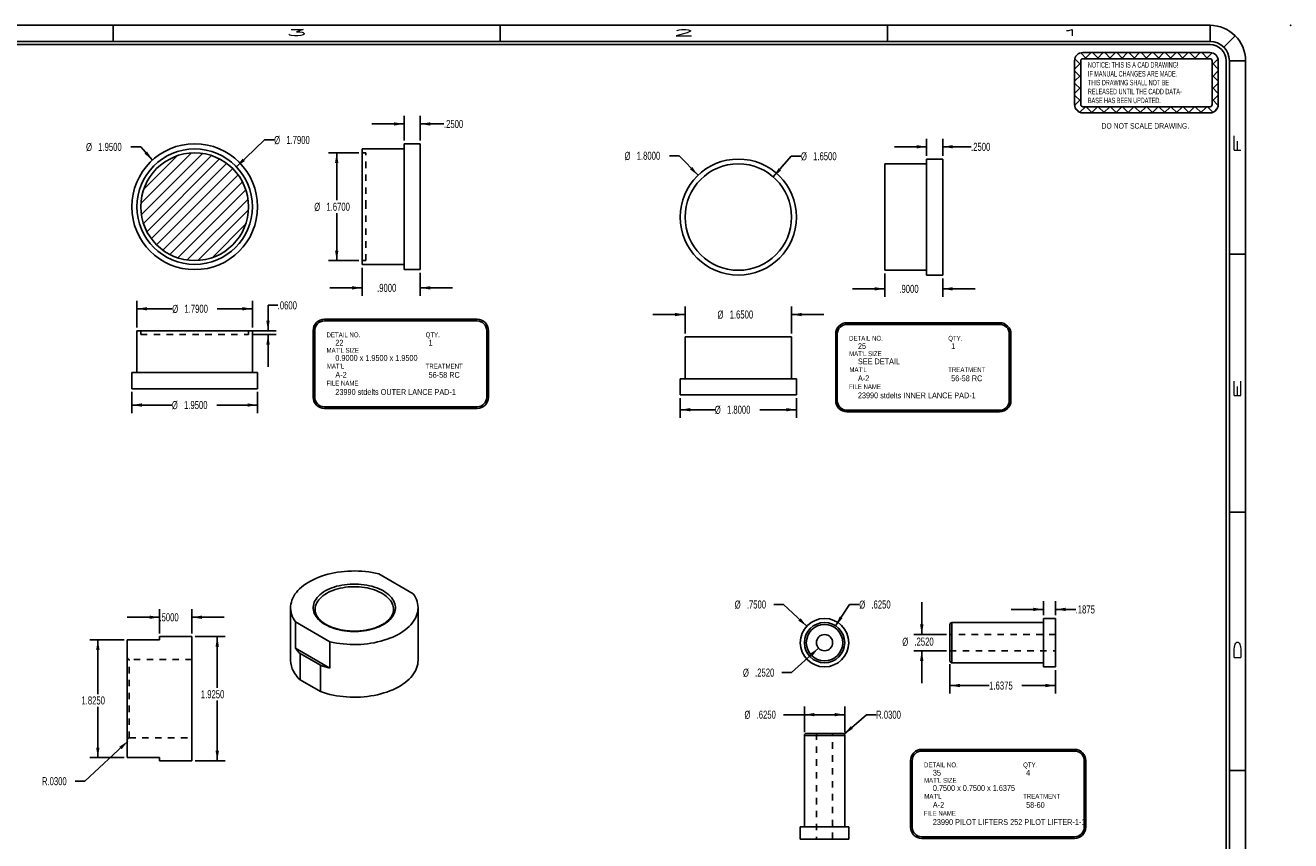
# Model space of a CAD drawing. Header units: inches. Extents: x 220 to 877, y 4 to 174.
# Tile 391 of 656: x 465 to 485, y 73 to 86. Entities that reach past the tile are written whole.
import ezdxf

# ---------------------------------------------------------------- set-up
doc = ezdxf.new("R2010")
doc.units = ezdxf.units.IN
doc.header["$LTSCALE"] = 0.5
doc.header["$MEASUREMENT"] = 0
doc.linetypes.add('HIDDEN', pattern=[0.225, 0.15, -0.075])
for name, color, linetype in [('DSS-M-S', 53, 'Continuous'), ('SID-M-D', 42, 'Continuous'), ('SID-M-F', 202, 'Continuous'), ('SID-M-H', 4, 'HIDDEN'), ('SID-M-S', 105, 'Continuous')]:
    doc.layers.add(name, color=color, linetype=linetype)
doc.styles.add('R', font='ROMAND.SHX')
doc.styles.add('SLDTEXTSTYLE0', font='TXT', dxfattribs={"width": 0.595745})
doc.styles.add('SLDTEXTSTYLE1', font='TXT', dxfattribs={"width": 0.744681})

# ---------------------------------------------------------------- blocks, each defined once
blk = doc.blocks.new('SW_NOTE_0')
at = {"layer": 'DSS-M-S', "color": 0, "insert": (0, 0.11), "char_height": 0.08504, "attachment_point": 1, "style": 'SLDTEXTSTYLE0'}
blk.add_mtext('RELEASED UNTIL THE CADD DATA-', dxfattribs=at)
blk = doc.blocks.new('SW_NOTE_0_1')
at = {"layer": 'DSS-M-S', "color": 0, "insert": (0, 0.11), "char_height": 0.08504, "attachment_point": 1, "style": 'SLDTEXTSTYLE0'}
blk.add_mtext('BASE HAS BEEN UPDATED.', dxfattribs=at)
blk = doc.blocks.new('SW_NOTE_0_2')
at = {"layer": 'DSS-M-S', "color": 0, "insert": (0.872, 0.11), "char_height": 0.08504, "attachment_point": 2, "style": 'SLDTEXTSTYLE1'}
blk.add_mtext('DO NOT SCALE DRAWING.', dxfattribs=at)
blk = doc.blocks.new('SW_NOTE_0_3')
at = {"layer": 'DSS-M-S', "color": 0, "insert": (0, 0.11), "char_height": 0.08504, "attachment_point": 1, "style": 'SLDTEXTSTYLE0'}
blk.add_mtext('THIS DRAWING SHALL NOT BE', dxfattribs=at)
blk = doc.blocks.new('SW_NOTE_0_4')
at = {"layer": 'DSS-M-S', "color": 0, "insert": (0, 0.11), "char_height": 0.08504, "attachment_point": 1, "style": 'SLDTEXTSTYLE0'}
blk.add_mtext('IF MANUAL CHANGES ARE MADE.', dxfattribs=at)
blk = doc.blocks.new('SW_NOTE_0_5')
at = {"layer": 'DSS-M-S', "color": 0, "insert": (0, 0.11), "char_height": 0.08504, "attachment_point": 1, "style": 'SLDTEXTSTYLE0'}
blk.add_mtext('NOTICE: THIS IS A CAD DRAWING!', dxfattribs=at)
blk = doc.blocks.new('DMBLK256')
at = {"layer": 'DSS-M-S', "color": 8}
for p, q in [((-0.981, 0.312), (-1.074, 0.405)), ((-0.89, 0.409), (-0.982, 0.501)), ((-0.949, 0.505), (1.022, 0.505)), ((-0.949, 0.409), (1.022, 0.409)), ((-0.916, 0.409), (-0.82, 0.505)), ((-0.702, 0.409), (-0.798, 0.505)), ((-0.728, 0.409), (-0.633, 0.505)), ((-0.514, 0.409), (-0.61, 0.505)), ((-0.54, 0.409), (-0.445, 0.505)), ((-0.327, 0.409), (-0.422, 0.505)), ((-0.352, 0.409), (-0.257, 0.505)), ((-0.139, 0.409), (-0.234, 0.505)), ((-0.165, 0.409), (-0.069, 0.505)), ((0.049, 0.409), (-0.046, 0.505)), ((0.023, 0.409), (0.119, 0.505)), ((0.237, 0.409), (0.142, 0.505)), ((0.211, 0.409), (0.307, 0.505)), ((0.425, 0.409), (0.329, 0.505)), ((0.399, 0.409), (0.495, 0.505)), ((0.613, 0.409), (0.517, 0.505)), ((0.587, 0.409), (0.683, 0.505)), ((0.801, 0.409), (0.705, 0.505)), ((0.775, 0.409), (0.871, 0.505)), ((0.989, 0.409), (0.893, 0.505)), ((0.963, 0.409), (1.054, 0.501)), ((1.054, 0.312), (1.147, 0.405)), ((-1.077, -0.303), (-1.077, 0.377)), ((-1.077, 0.248), (-0.981, 0.344)), ((-0.981, 0.124), (-1.077, 0.22)), ((-0.981, -0.303), (-0.981, 0.377)), ((1.054, 0.377), (1.054, -0.303)), ((1.15, 0.248), (1.054, 0.344)), ((1.054, 0.124), (1.15, 0.22)), ((1.15, 0.377), (1.15, -0.303)), ((-1.077, 0.06), (-0.981, 0.156)), ((-0.981, -0.064), (-1.077, 0.032)), ((1.15, 0.06), (1.054, 0.156)), ((1.054, -0.064), (1.15, 0.032)), ((-1.077, -0.128), (-0.981, -0.032)), ((-0.981, -0.251), (-1.077, -0.156)), ((1.15, -0.128), (1.054, -0.032)), ((1.054, -0.251), (1.15, -0.156)), ((-1.076, -0.315), (-0.981, -0.22)), ((-1.001, -0.42), (-1.066, -0.355)), ((-0.995, -0.422), (-0.908, -0.335)), ((1.022, -0.335), (-0.949, -0.335)), ((-0.802, -0.431), (-0.898, -0.335)), ((-0.816, -0.431), (-0.721, -0.335)), ((-0.614, -0.431), (-0.71, -0.335)), ((-0.628, -0.431), (-0.533, -0.335)), ((-0.426, -0.431), (-0.522, -0.335)), ((-0.44, -0.431), (-0.345, -0.335)), ((-0.239, -0.431), (-0.334, -0.335)), ((-0.252, -0.431), (-0.157, -0.335)), ((-0.051, -0.431), (-0.146, -0.335)), ((-0.065, -0.431), (0.031, -0.335)), ((0.137, -0.431), (0.042, -0.335)), ((0.123, -0.431), (0.219, -0.335)), ((0.325, -0.431), (0.23, -0.335)), ((0.311, -0.431), (0.407, -0.335)), ((0.513, -0.431), (0.417, -0.335)), ((0.499, -0.431), (0.595, -0.335)), ((0.701, -0.431), (0.605, -0.335)), ((0.687, -0.431), (0.783, -0.335)), ((0.889, -0.431), (0.793, -0.335)), ((0.875, -0.431), (0.971, -0.335)), ((1.068, -0.422), (0.981, -0.335)), ((1.149, -0.315), (1.054, -0.22)), ((1.074, -0.42), (1.139, -0.355)), ((1.022, -0.431), (-0.949, -0.431))]:
    blk.add_line(p, q, dxfattribs=at)
for centre, radius, start, end in [((-0.949, 0.377), 0.128, 90, 180), ((-0.949, 0.377), 0.0319, 90, 180), ((1.022, 0.377), 0.128, 0, 90), ((1.022, 0.377), 0.0319, 0, 90), ((-0.949, -0.303), 0.128, 180, 270), ((-0.949, -0.303), 0.0319, 180, 270), ((1.022, -0.303), 0.0319, 270, 0), ((1.022, -0.303), 0.128, 270, 0)]:
    blk.add_arc(centre, radius, start, end, dxfattribs=at)
at = {"layer": 'DSS-M-S', "color": 154}
for name, p in [('SW_NOTE_0_5', (-0.87, 0.246)), ('SW_NOTE_0_4', (-0.87, 0.108)), ('SW_NOTE_0_3', (-0.87, -0.029)), ('SW_NOTE_0', (-0.87, -0.167)), ('SW_NOTE_0_1', (-0.87, -0.305)), ('SW_NOTE_0_2', (-0.852, -0.7))]:
    blk.add_blockref(name, p, dxfattribs=at)
blk = doc.blocks.new('*U9')
at = {"layer": 'SID-M-D'}
blk.add_point((1.25, 22.55), dxfattribs=at)
at = {"layer": 'SID-M-S'}
for p, q in [((0, 22.55), (-34, 22.55)), ((-17, 22.55), (-17, 22.3)), ((-11, 22.55), (-11, 22.3)), ((-5, 22.55), (-5, 22.3)), ((0, 22.3), (0, 22.55)), ((0.212, 22.212), (0.389, 22.389)), ((0, 22.3), (-34, 22.3)), ((0, 22.25), (-34, 22.25)), ((0.25, 0), (0.25, 22)), ((0.3, 0), (0.3, 22)), ((0.3, 22), (0.55, 22)), ((0.55, 0), (0.55, 22)), ((0.3, 19), (0.55, 19)), ((0.3, 15), (0.55, 15)), ((0.3, 11), (0.55, 11))]:
    blk.add_line(p, q, dxfattribs=at)
for radius, start in [(0.55, 360), (0.3, 360), (0.25, 0)]:
    blk.add_arc((0, 22), radius, start, 90, dxfattribs=at)
blk.add_blockref('DMBLK256', (-1.022, 21.623), dxfattribs=at)
at = {"layer": 'SID-M-D', "style": 'R', "width": 4}
for s, p in [('3', (-14.327, 22.386)), ('2', (-8.327, 22.386)), ('1', (-2.327, 22.386))]:
    blk.add_text(s, height=0.1, dxfattribs=at).set_placement(p)
for s, p in [('F', (0.476, 20.547)), ('E', (0.476, 16.743)), ('D', (0.476, 12.681))]:
    blk.add_text(s, height=0.1, rotation=90, dxfattribs=at).set_placement(p)

msp = doc.modelspace()

# ---------------------------------------------------------------- linework, layer by layer
at = {"layer": 'SID-M-D'}
for p, q in [((471.3618, 84.32241), (470.8618, 84.32241)), ((471.3618, 84.06409), (471.3618, 84.44741)), ((471.6118, 84.06409), (471.6118, 84.44741)), ((471.6118, 84.32241), (471.98019, 84.32241)), ((467.2801, 83.96658), (467.1301, 83.96658)), ((467.46392, 83.7629), (467.2801, 83.96658)), ((468.76369, 83.65798), (469.19794, 84.07369)), ((469.19794, 84.07369), (469.34794, 84.07369)), ((479.46, 83.96868), (478.96, 83.96868)), ((479.46, 83.82833), (479.46, 84.09368)), ((479.71, 83.82833), (479.71, 84.09368)), ((479.71, 83.96868), (480.14901, 83.96868)), ((470.6618, 83.87409), (470.1931, 83.87409)), ((470.3181, 83.87409), (470.3181, 83.13959)), ((475.62521, 83.82884), (475.47521, 83.82884)), ((475.91709, 83.52617), (475.62521, 83.82884)), ((477.08326, 83.50081), (477.3625, 83.82185)), ((477.3625, 83.82185), (477.5125, 83.82185)), ((470.3181, 82.20409), (470.3181, 82.93859)), ((470.6618, 82.20409), (470.1931, 82.20409)), ((470.7118, 82.09409), (470.7118, 81.65664)), ((471.6118, 82.01409), (471.6118, 81.65664)), ((478.81, 82.00333), (478.81, 81.64126)), ((470.7118, 81.78164), (470.2118, 81.78164)), ((471.6118, 81.78164), (472.1118, 81.78164)), ((479.71, 81.92833), (479.71, 81.64126)), ((467.22217, 81.1674), (467.22217, 81.58202)), ((469.01217, 81.1674), (469.01217, 81.58202)), ((478.81, 81.76626), (478.31, 81.76626)), ((479.71, 81.76626), (480.21, 81.76626)), ((467.22217, 81.45702), (467.76953, 81.45702)), ((469.01217, 81.45702), (468.46603, 81.45702)), ((469.40358, 81.5111), (469.25358, 81.5111)), ((469.25358, 81.5111), (469.25358, 81.1174)), ((475.71683, 81.07157), (475.71683, 81.49273)), ((477.36683, 81.07157), (477.36683, 81.49273)), ((470.12734, 81.29357), (472.49333, 81.29357)), ((470.12734, 81.26857), (472.49333, 81.26857)), ((475.71683, 81.36773), (475.21683, 81.36773)), ((477.36683, 81.36773), (477.86683, 81.36773)), ((478.22554, 81.24048), (480.59152, 81.24048)), ((478.22554, 81.21548), (480.59152, 81.21548)), ((469.00217, 81.1174), (469.37858, 81.1174)), ((469.00217, 81.0574), (469.37858, 81.0574)), ((469.25358, 81.0574), (469.25358, 80.5574)), ((469.95234, 81.11857), (469.95234, 80.08805)), ((469.97734, 81.11857), (469.97734, 80.08805)), ((472.64333, 81.11857), (472.64333, 80.08805)), ((472.66833, 81.11857), (472.66833, 80.08805)), ((478.05054, 81.06548), (478.05054, 80.03496)), ((478.07554, 81.06548), (478.07554, 80.03496)), ((480.74152, 81.06548), (480.74152, 80.03496)), ((480.76652, 81.06548), (480.76652, 80.03496)), ((467.14217, 80.1674), (467.14217, 79.84002)), ((469.09217, 80.1674), (469.09217, 79.84002)), ((475.64183, 80.07157), (475.64183, 79.76746)), ((477.44183, 80.07157), (477.44183, 79.76746)), ((467.14217, 79.96502), (467.76329, 79.96502)), ((469.09217, 79.96502), (468.45979, 79.96502)), ((470.12734, 79.93805), (472.49333, 79.93805)), ((470.12734, 79.91305), (472.49333, 79.91305)), ((475.64183, 79.89246), (476.17707, 79.89246)), ((477.44183, 79.89246), (476.87357, 79.89246)), ((478.22554, 79.88496), (480.59152, 79.88496)), ((478.22554, 79.85996), (480.59152, 79.85996)), ((477.23957, 76.87281), (477.08957, 76.87281)), ((477.60279, 76.53588), (477.23957, 76.87281)), ((478.04901, 76.54222), (478.26567, 76.87281)), ((478.26567, 76.87281), (478.41567, 76.87281)), ((479.38461, 76.40685), (479.38461, 76.90685)), ((481.27002, 76.70585), (481.27002, 76.92214)), ((481.45752, 76.70585), (481.45752, 76.92214)), ((467.57345, 76.67535), (467.07345, 76.67535)), ((467.57345, 76.42506), (467.57345, 76.80035)), ((468.07345, 76.42506), (468.07345, 76.80035)), ((468.07345, 76.67535), (468.57345, 76.67535)), ((481.27002, 76.79714), (480.77002, 76.79714)), ((481.45752, 76.79714), (481.76955, 76.79714)), ((467.02345, 76.32506), (466.49139, 76.32506)), ((466.61639, 76.32506), (466.61639, 75.48525)), ((468.12345, 76.37506), (468.59197, 76.37506)), ((468.46697, 76.37506), (468.46697, 75.58172)), ((479.77002, 76.40685), (479.25961, 76.40685)), ((477.7845, 76.19607), (477.36753, 75.81685)), ((479.77002, 76.15485), (479.25961, 76.15485)), ((479.38461, 76.15485), (479.38461, 75.65485)), ((479.82002, 75.94835), (479.82002, 75.49208)), ((477.36753, 75.81685), (477.21753, 75.81685)), ((481.45752, 75.85585), (481.45752, 75.49208)), ((479.82002, 75.61708), (480.42911, 75.61708)), ((481.45752, 75.61708), (480.9371, 75.61708)), ((468.46697, 74.45006), (468.46697, 75.38328)), ((466.61639, 74.50006), (466.61639, 75.28681)), ((478.19022, 75.16485), (477.24095, 75.16485)), ((477.56522, 74.89376), (477.56522, 75.28985)), ((478.1828, 74.86351), (478.52748, 75.16485)), ((478.19022, 74.89376), (478.19022, 75.28985)), ((478.52748, 75.16485), (478.67748, 75.16485)), ((467.08152, 74.75435), (466.41677, 74.13431)), ((479.38641, 74.62674), (481.75239, 74.62674)), ((479.38641, 74.60174), (481.75239, 74.60174)), ((467.02345, 74.50006), (466.49139, 74.50006)), ((468.12345, 74.45006), (468.59197, 74.45006)), ((479.21141, 74.45174), (479.21141, 73.42122)), ((479.23641, 74.45174), (479.23641, 73.42122)), ((481.90239, 74.45174), (481.90239, 73.42122)), ((481.92739, 74.45174), (481.92739, 73.42122)), ((466.41677, 74.13431), (466.26677, 74.13431)), ((479.38641, 73.27122), (481.75239, 73.27122)), ((479.38641, 73.24622), (481.75239, 73.24622))]:
    msp.add_line(p, q, dxfattribs=at)
for centre, radius, start, end in [((470.12734, 81.11857), 0.175, 90, 180), ((470.12734, 81.11857), 0.15, 90, 180), ((472.49333, 81.11857), 0.175, 0, 90), ((472.49333, 81.11857), 0.15, 0, 90), ((478.22554, 81.06548), 0.175, 90, 180), ((478.22554, 81.06548), 0.15, 90, 180), ((480.59152, 81.06548), 0.175, 0, 90), ((480.59152, 81.06548), 0.15, 0, 90), ((470.12734, 80.08805), 0.175, 180, 270), ((470.12734, 80.08805), 0.15, 180, 270), ((472.49333, 80.08805), 0.15, 270, 0), ((472.49333, 80.08805), 0.175, 270, 0), ((478.22554, 80.03496), 0.175, 180, 270), ((478.22554, 80.03496), 0.15, 180, 270), ((480.59152, 80.03496), 0.15, 270, 0), ((480.59152, 80.03496), 0.175, 270, 0), ((479.38641, 74.45174), 0.175, 90, 180), ((479.38641, 74.45174), 0.15, 90, 180), ((481.75239, 74.45174), 0.175, 0, 90), ((481.75239, 74.45174), 0.15, 0, 90), ((479.38641, 73.42122), 0.175, 180, 270), ((479.38641, 73.42122), 0.15, 180, 270), ((481.75239, 73.42122), 0.15, 270, 0), ((481.75239, 73.42122), 0.175, 270, 0)]:
    msp.add_arc(centre, radius, start, end, dxfattribs=at)
for points in [[(471.3618, 84.32241), (471.2058, 84.34841), (471.2058, 84.29641)], [(471.6118, 84.32241), (471.7678, 84.29641), (471.7678, 84.34841)], [(479.46, 83.96868), (479.304, 83.99468), (479.304, 83.94268)], [(479.71, 83.96868), (479.866, 83.94268), (479.866, 83.99468)], [(467.46392, 83.7629), (467.37871, 83.89613), (467.3401, 83.86129)], [(468.76369, 83.65798), (468.89436, 83.74708), (468.8584, 83.78464)], [(470.3181, 83.87409), (470.2921, 83.71809), (470.3441, 83.71809)], [(475.91709, 83.52617), (475.82752, 83.65651), (475.79009, 83.62041)], [(477.08326, 83.50081), (477.20526, 83.60145), (477.16602, 83.63558)], [(470.3181, 82.20409), (470.3441, 82.36009), (470.2921, 82.36009)], [(470.7118, 81.78164), (470.5558, 81.80764), (470.5558, 81.75564)], [(471.6118, 81.78164), (471.7678, 81.75564), (471.7678, 81.80764)], [(478.81, 81.76626), (478.654, 81.79226), (478.654, 81.74026)], [(479.71, 81.76626), (479.866, 81.74026), (479.866, 81.79226)], [(467.22217, 81.45702), (467.37817, 81.43102), (467.37817, 81.48302)], [(469.01217, 81.45702), (468.85617, 81.48302), (468.85617, 81.43102)], [(475.71683, 81.36773), (475.56083, 81.39373), (475.56083, 81.34173)], [(477.36683, 81.36773), (477.52283, 81.34173), (477.52283, 81.39373)], [(469.25358, 81.1174), (469.27958, 81.2734), (469.22758, 81.2734)], [(469.25358, 81.0574), (469.22758, 80.9014), (469.27958, 80.9014)], [(467.14217, 79.96502), (467.29817, 79.93902), (467.29817, 79.99102)], [(469.09217, 79.96502), (468.93617, 79.99102), (468.93617, 79.93902)], [(475.64183, 79.89246), (475.79783, 79.86646), (475.79783, 79.91846)], [(477.44183, 79.89246), (477.28583, 79.91846), (477.28583, 79.86646)], [(467.57345, 76.67535), (467.41745, 76.70135), (467.41745, 76.64935)], [(468.07345, 76.67535), (468.22945, 76.64935), (468.22945, 76.70135)], [(478.04901, 76.54222), (478.15626, 76.65844), (478.11277, 76.68695)], [(481.27002, 76.79714), (481.11402, 76.82314), (481.11402, 76.77114)], [(481.45752, 76.79714), (481.61352, 76.77114), (481.61352, 76.82314)], [(477.60279, 76.53588), (477.5061, 76.66103), (477.47074, 76.62291)], [(479.38461, 76.40685), (479.41061, 76.56285), (479.35861, 76.56285)], [(466.61639, 76.32506), (466.59039, 76.16906), (466.64239, 76.16906)], [(468.46697, 76.37506), (468.44097, 76.21906), (468.49297, 76.21906)], [(477.7845, 76.19607), (477.6516, 76.11034), (477.68659, 76.07188)], [(479.38461, 76.15485), (479.35861, 75.99885), (479.41061, 75.99885)], [(479.82002, 75.61708), (479.97602, 75.59108), (479.97602, 75.64308)], [(481.45752, 75.61708), (481.30152, 75.64308), (481.30152, 75.59108)], [(477.56522, 75.16485), (477.72122, 75.13885), (477.72122, 75.19085)], [(478.19022, 75.16485), (478.03422, 75.19085), (478.03422, 75.13885)], [(478.1828, 74.86351), (478.31736, 74.94661), (478.28313, 74.98576)], [(467.08152, 74.75435), (466.9497, 74.66696), (466.98517, 74.62893)], [(466.61639, 74.50006), (466.64239, 74.65606), (466.59039, 74.65606)], [(468.46697, 74.45006), (468.49297, 74.60606), (468.44097, 74.60606)]]:
    msp.add_solid(points, dxfattribs=at)
at = {"layer": 'SID-M-F', "color": 0}
for p, q in [((468.06676, 83.87256), (467.28369, 83.08949)), ((468.23649, 83.86552), (467.29074, 82.91976)), ((468.37954, 83.83179), (467.32446, 82.77671)), ((467.84638, 83.82896), (467.32729, 83.30987)), ((468.50374, 83.77921), (467.37704, 82.65251)), ((468.61256, 83.71126), (467.445, 82.54369)), ((468.7076, 83.62952), (467.52673, 82.44865)), ((468.78933, 83.53448), (467.62177, 82.36692)), ((468.85729, 83.42566), (467.73059, 82.29896)), ((468.90987, 83.30146), (467.85479, 82.24638)), ((468.9436, 83.15841), (467.99784, 82.21266)), ((468.95064, 82.98868), (468.16757, 82.20561)), ((468.90704, 82.7683), (468.38795, 82.24921))]:
    msp.add_line(p, q, dxfattribs=at)
at = {"layer": 'SID-M-H'}
for p, q in [((470.7718, 83.87409), (470.7118, 83.87409)), ((470.7718, 83.03909), (470.7718, 83.87409)), ((470.7718, 82.20409), (470.7718, 83.03909)), ((470.7118, 82.20409), (470.7718, 82.20409)), ((467.28217, 81.1174), (467.28217, 81.0574)), ((467.28217, 81.0574), (468.95217, 81.0574)), ((468.95217, 81.0574), (468.95217, 81.1174)), ((479.85002, 75.96835), (479.85002, 76.59335)), ((481.45752, 76.40685), (479.82002, 76.40685)), ((479.82002, 76.15485), (481.45752, 76.15485)), ((468.07345, 76.02031), (467.10345, 76.02031)), ((467.10345, 74.80518), (467.10345, 76.01994)), ((467.10345, 74.80481), (468.07345, 74.80481)), ((477.56522, 74.84376), (478.19022, 74.84376)), ((477.75172, 74.87376), (477.75172, 73.23626)), ((478.00372, 73.23626), (478.00372, 74.87376))]:
    msp.add_line(p, q, dxfattribs=at)
for centre, start, end in [((467.10345, 76.05031), 180, 270), ((467.10345, 74.77481), 90, 180)]:
    msp.add_arc(centre, 0.03, start, end, dxfattribs=at)
at = {"layer": 'SID-M-S'}
for p, q in [((471.3618, 83.93409), (470.7118, 83.93409)), ((470.7118, 83.03909), (470.7118, 83.93409)), ((471.6118, 84.01409), (471.3618, 84.01409)), ((471.3618, 83.03909), (471.3618, 84.01409)), ((471.6118, 83.03909), (471.6118, 84.01409)), ((479.71, 83.77833), (479.46, 83.77833)), ((479.46, 81.97833), (479.46, 83.77833)), ((479.71, 81.97833), (479.71, 83.77833)), ((479.46, 83.70333), (478.81, 83.70333)), ((478.81, 82.05333), (478.81, 83.70333)), ((470.7118, 82.14409), (470.7118, 83.03909)), ((471.3618, 82.06409), (471.3618, 83.03909)), ((471.6118, 82.06409), (471.6118, 83.03909)), ((470.7118, 82.14409), (471.3618, 82.14409)), ((471.3618, 82.06409), (471.6118, 82.06409)), ((478.81, 82.05333), (479.46, 82.05333)), ((479.46, 81.97833), (479.71, 81.97833)), ((467.22217, 81.1174), (467.22217, 80.4674)), ((467.22217, 81.1174), (469.01217, 81.1174)), ((469.01217, 80.4674), (469.01217, 81.1174)), ((475.71683, 81.02157), (475.71683, 80.37157)), ((475.71683, 81.02157), (477.36683, 81.02157)), ((477.36683, 80.37157), (477.36683, 81.02157)), ((467.14217, 80.4674), (467.14217, 80.2174)), ((467.14217, 80.4674), (469.09217, 80.4674)), ((469.09217, 80.2174), (469.09217, 80.4674)), ((467.14217, 80.2174), (469.09217, 80.2174)), ((475.64183, 80.37157), (475.64183, 80.12157)), ((475.64183, 80.37157), (477.44183, 80.37157)), ((477.44183, 80.12157), (477.44183, 80.37157)), ((475.64183, 80.12157), (477.44183, 80.12157)), ((469.99453, 77.27665), (469.9523, 77.25711)), ((470.03855, 77.29483), (469.99453, 77.27665)), ((470.08423, 77.31159), (470.03855, 77.29483)), ((470.13143, 77.32688), (470.08423, 77.31159)), ((470.18001, 77.34065), (470.13143, 77.32688)), ((470.22983, 77.35287), (470.18001, 77.34065)), ((470.28073, 77.36349), (470.22983, 77.35287)), ((470.33256, 77.37249), (470.28073, 77.36349)), ((470.38517, 77.37983), (470.33256, 77.37249)), ((470.4384, 77.3855), (470.38517, 77.37983)), ((470.49208, 77.38947), (470.4384, 77.3855)), ((470.54606, 77.39175), (470.49208, 77.38947)), ((470.60018, 77.39231), (470.54606, 77.39175)), ((470.65426, 77.39116), (470.60018, 77.39231)), ((470.70816, 77.3883), (470.65426, 77.39116)), ((470.76171, 77.38374), (470.70816, 77.3883)), ((470.81474, 77.37749), (470.76171, 77.38374)), ((470.8671, 77.36957), (470.81474, 77.37749)), ((470.91862, 77.36001), (470.8671, 77.36957)), ((470.96917, 77.34884), (470.91862, 77.36001)), ((470.96917, 77.34884), (471.50302, 77.04065)), ((469.71674, 77.08748), (469.69288, 77.05944)), ((469.74323, 77.11473), (469.71674, 77.08748)), ((469.77226, 77.1411), (469.74323, 77.11473)), ((469.80375, 77.16651), (469.77226, 77.1411)), ((469.8376, 77.19089), (469.80375, 77.16651)), ((469.87372, 77.21416), (469.8376, 77.19089)), ((469.91199, 77.23626), (469.87372, 77.21416)), ((469.9523, 77.25711), (469.91199, 77.23626)), ((470.11018, 77.06422), (470.1399, 77.08259)), ((470.1399, 77.08259), (470.17173, 77.09975)), ((470.17173, 77.09975), (470.20551, 77.11562)), ((470.22511, 77.07796), (470.19214, 77.06255)), ((470.20551, 77.11562), (470.24109, 77.13011)), ((470.25986, 77.09201), (470.22511, 77.07796)), ((470.24109, 77.13011), (470.27829, 77.14318)), ((470.29622, 77.10462), (470.25986, 77.09201)), ((470.27829, 77.14318), (470.31696, 77.15474)), ((470.33401, 77.11574), (470.29622, 77.10462)), ((470.31696, 77.15474), (470.3569, 77.16476)), ((470.37306, 77.12531), (470.33401, 77.11574)), ((470.3569, 77.16476), (470.39793, 77.17318)), ((470.41317, 77.13328), (470.37306, 77.12531)), ((470.39793, 77.17318), (470.43986, 77.17996)), ((470.45415, 77.13962), (470.41317, 77.13328)), ((470.43986, 77.17996), (470.4825, 77.18507)), ((470.49579, 77.14429), (470.45415, 77.13962)), ((470.4825, 77.18507), (470.52564, 77.1885)), ((470.53789, 77.14728), (470.49579, 77.14429)), ((470.52564, 77.1885), (470.56909, 77.19021)), ((470.58025, 77.14856), (470.53789, 77.14728)), ((470.56909, 77.19021), (470.61263, 77.19021)), ((470.62267, 77.14813), (470.58025, 77.14856)), ((470.61263, 77.19021), (470.65608, 77.1885)), ((470.66493, 77.146), (470.62267, 77.14813)), ((470.65608, 77.1885), (470.69922, 77.18507)), ((470.70682, 77.14216), (470.66493, 77.146)), ((470.69922, 77.18507), (470.74186, 77.17996)), ((470.74816, 77.13666), (470.70682, 77.14216)), ((470.74186, 77.17996), (470.78379, 77.17318)), ((470.78872, 77.1295), (470.74816, 77.13666)), ((470.78379, 77.17318), (470.82482, 77.16476)), ((470.82833, 77.12072), (470.78872, 77.1295)), ((470.82482, 77.16476), (470.86476, 77.15474)), ((470.86677, 77.11037), (470.82833, 77.12072)), ((470.86476, 77.15474), (470.90343, 77.14318)), ((470.90388, 77.0985), (470.86677, 77.11037)), ((470.90343, 77.14318), (470.94064, 77.13011)), ((470.93945, 77.08516), (470.90388, 77.0985)), ((470.97333, 77.07042), (470.93945, 77.08516)), ((470.94064, 77.13011), (470.97621, 77.11562)), ((471.00535, 77.05436), (470.97333, 77.07042)), ((470.97621, 77.11562), (471.00999, 77.09975)), ((471.00999, 77.09975), (471.04182, 77.08259)), ((471.04182, 77.08259), (471.07154, 77.06422)), ((469.60831, 76.87928), (469.60438, 76.84812)), ((469.6152, 76.91028), (469.60831, 76.87928)), ((469.62502, 76.941), (469.6152, 76.91028)), ((469.63774, 76.97137), (469.62502, 76.941)), ((469.65332, 77.00129), (469.63774, 76.97137)), ((469.67172, 77.03068), (469.65332, 77.00129)), ((469.69288, 77.05944), (469.67172, 77.03068)), ((469.95645, 76.85991), (469.96238, 76.88482)), ((469.96238, 76.88482), (469.97124, 76.90943)), ((469.97124, 76.90943), (469.98299, 76.93364)), ((469.98299, 76.93364), (469.99758, 76.95732)), ((469.99869, 76.87669), (469.99059, 76.85265)), ((469.99758, 76.95732), (470.01492, 76.98038)), ((470.00967, 76.90034), (469.99869, 76.87669)), ((470.02348, 76.9235), (470.00967, 76.90034)), ((470.01492, 76.98038), (470.03496, 77.0027)), ((470.04005, 76.94604), (470.02348, 76.9235)), ((470.03496, 77.0027), (470.05759, 77.02418)), ((470.05931, 76.96786), (470.04005, 76.94604)), ((470.05759, 77.02418), (470.0827, 77.04472)), ((470.08116, 76.98885), (470.05931, 76.96786)), ((470.10549, 77.00891), (470.08116, 76.98885)), ((470.0827, 77.04472), (470.11018, 77.06422)), ((470.13219, 77.02794), (470.10549, 77.00891)), ((470.16112, 77.04585), (470.13219, 77.02794)), ((470.19214, 77.06255), (470.16112, 77.04585)), ((471.03534, 77.03704), (471.00535, 77.05436)), ((471.06317, 77.01856), (471.03534, 77.03704)), ((471.0887, 76.999), (471.06317, 77.01856)), ((471.07154, 77.06422), (471.09902, 77.04472)), ((471.1118, 76.97846), (471.0887, 76.999)), ((471.09902, 77.04472), (471.12414, 77.02418)), ((471.13237, 76.95705), (471.1118, 76.97846)), ((471.12414, 77.02418), (471.14676, 77.0027)), ((471.1503, 76.93485), (471.13237, 76.95705)), ((471.14676, 77.0027), (471.1668, 76.98038)), ((471.1655, 76.91199), (471.1503, 76.93485)), ((471.1779, 76.88857), (471.1655, 76.91199)), ((471.1668, 76.98038), (471.18415, 76.95732)), ((471.18744, 76.86471), (471.1779, 76.88857)), ((471.18415, 76.95732), (471.19873, 76.93364)), ((471.19873, 76.93364), (471.21048, 76.90943)), ((471.21048, 76.90943), (471.21934, 76.88482)), ((471.21934, 76.88482), (471.22527, 76.85991)), ((471.52238, 77.01147), (471.50302, 77.04065)), ((471.53894, 76.98173), (471.52238, 77.01147)), ((471.55265, 76.9515), (471.53894, 76.98173)), ((471.56347, 76.92089), (471.55265, 76.9515)), ((471.57137, 76.88998), (471.56347, 76.92089)), ((471.57632, 76.85886), (471.57137, 76.88998)), ((469.60336, 76.82226), (469.60336, 76.00572)), ((469.60438, 76.84812), (469.6034, 76.81688)), ((469.6034, 76.81688), (469.6054, 76.78566)), ((469.6054, 76.78566), (469.61035, 76.75454)), ((469.61035, 76.75454), (469.61825, 76.72363)), ((469.61825, 76.72363), (469.62907, 76.69302)), ((469.62907, 76.69302), (469.64278, 76.66279)), ((469.95348, 76.83483), (469.95645, 76.85991)), ((469.95348, 76.80969), (469.95348, 76.83483)), ((469.95645, 76.78461), (469.95348, 76.80969)), ((469.96238, 76.75971), (469.95645, 76.78461)), ((469.97124, 76.73509), (469.96238, 76.75971)), ((469.98299, 76.71089), (469.97124, 76.73509)), ((469.99758, 76.6872), (469.98299, 76.71089)), ((469.98312, 76.79986), (469.98311, 76.79776)), ((469.9832, 76.80389), (469.98312, 76.79986)), ((469.98542, 76.82834), (469.9832, 76.80389)), ((469.99059, 76.85265), (469.98542, 76.82834)), ((470.01492, 76.66414), (469.99758, 76.6872)), ((471.18415, 76.6872), (471.1668, 76.66414)), ((471.19873, 76.71089), (471.18415, 76.6872)), ((471.19408, 76.84052), (471.18744, 76.86471)), ((471.19778, 76.81613), (471.19408, 76.84052)), ((471.19859, 76.80061), (471.19778, 76.81613)), ((471.19861, 76.79776), (471.19859, 76.80061)), ((471.21048, 76.73509), (471.19873, 76.71089)), ((471.21934, 76.75971), (471.21048, 76.73509)), ((471.22527, 76.78461), (471.21934, 76.75971)), ((471.22527, 76.85991), (471.22824, 76.83483)), ((471.22824, 76.80969), (471.22527, 76.78461)), ((471.22824, 76.83483), (471.22824, 76.80969)), ((471.5284, 76.64323), (471.54398, 76.67315)), ((471.54398, 76.67315), (471.5567, 76.70352)), ((471.5567, 76.70352), (471.56652, 76.73424)), ((471.56652, 76.73424), (471.57341, 76.76524)), ((471.57341, 76.76524), (471.57734, 76.7964)), ((471.57832, 76.82764), (471.57632, 76.85886)), ((471.57734, 76.7964), (471.57832, 76.82764)), ((471.57836, 76.00572), (471.57836, 76.82226)), ((469.64278, 76.66279), (469.65934, 76.63305)), ((469.65934, 76.63305), (469.6787, 76.60387)), ((470.21255, 76.29568), (469.6787, 76.60387)), ((469.6787, 76.1956), (469.6787, 76.60387)), ((470.03496, 76.64182), (470.01492, 76.66414)), ((470.05759, 76.62034), (470.03496, 76.64182)), ((470.0827, 76.5998), (470.05759, 76.62034)), ((470.11018, 76.5803), (470.0827, 76.5998)), ((470.1399, 76.56193), (470.11018, 76.5803)), ((470.17173, 76.54477), (470.1399, 76.56193)), ((470.20551, 76.5289), (470.17173, 76.54477)), ((470.24109, 76.51441), (470.20551, 76.5289)), ((470.27829, 76.50135), (470.24109, 76.51441)), ((470.31696, 76.48978), (470.27829, 76.50135)), ((470.3569, 76.47976), (470.31696, 76.48978)), ((470.39793, 76.47135), (470.3569, 76.47976)), ((470.82482, 76.47976), (470.78379, 76.47135)), ((470.86476, 76.48978), (470.82482, 76.47976)), ((470.90343, 76.50135), (470.86476, 76.48978)), ((470.94064, 76.51441), (470.90343, 76.50135)), ((470.97621, 76.5289), (470.94064, 76.51441)), ((471.00999, 76.54477), (470.97621, 76.5289)), ((471.04182, 76.56193), (471.00999, 76.54477)), ((471.07154, 76.5803), (471.04182, 76.56193)), ((471.09902, 76.5998), (471.07154, 76.5803)), ((471.12414, 76.62034), (471.09902, 76.5998)), ((471.14676, 76.64182), (471.12414, 76.62034)), ((471.1668, 76.66414), (471.14676, 76.64182)), ((471.34412, 76.45363), (471.37797, 76.47801)), ((471.37797, 76.47801), (471.40946, 76.50342)), ((471.40946, 76.50342), (471.43849, 76.52979)), ((471.43849, 76.52979), (471.46498, 76.55704)), ((471.46498, 76.55704), (471.48884, 76.58508)), ((471.48884, 76.58508), (471.51, 76.61384)), ((471.51, 76.61384), (471.5284, 76.64323)), ((479.82002, 75.99835), (479.82002, 76.56335)), ((481.27002, 76.59335), (479.85002, 76.59335)), ((479.85002, 76.59335), (479.85002, 75.96835)), ((481.45752, 76.65585), (481.27002, 76.65585)), ((481.27002, 76.65585), (481.27002, 75.90585)), ((481.45752, 76.65585), (481.45752, 75.90585)), ((467.07345, 74.50006), (467.07345, 76.32506)), ((467.57345, 76.32506), (467.07345, 76.32506)), ((467.57345, 76.37506), (468.07345, 76.37506)), ((467.57345, 76.32506), (467.57345, 76.37506)), ((468.07345, 74.45006), (468.07345, 76.37506)), ((470.21255, 75.88741), (470.21255, 76.29568)), ((470.21255, 76.29568), (470.2631, 76.28451)), ((470.2631, 76.28451), (470.31463, 76.27495)), ((470.43986, 76.46456), (470.39793, 76.47135)), ((470.4825, 76.45945), (470.43986, 76.46456)), ((470.52564, 76.45603), (470.4825, 76.45945)), ((470.56909, 76.45431), (470.52564, 76.45603)), ((470.61263, 76.45431), (470.56909, 76.45431)), ((470.65608, 76.45603), (470.61263, 76.45431)), ((470.69922, 76.45945), (470.65608, 76.45603)), ((470.74186, 76.46456), (470.69922, 76.45945)), ((470.78379, 76.47135), (470.74186, 76.46456)), ((470.84916, 76.27204), (470.90099, 76.28103)), ((470.90099, 76.28103), (470.95189, 76.29165)), ((470.95189, 76.29165), (471.00171, 76.30387)), ((471.00171, 76.30387), (471.05029, 76.31764)), ((471.05029, 76.31764), (471.09749, 76.33293)), ((471.09749, 76.33293), (471.14317, 76.34969)), ((471.14317, 76.34969), (471.18719, 76.36787)), ((471.18719, 76.36787), (471.22942, 76.38741)), ((471.22942, 76.38741), (471.26973, 76.40826)), ((471.26973, 76.40826), (471.308, 76.43036)), ((471.308, 76.43036), (471.34412, 76.45363)), ((470.21255, 75.88741), (469.6787, 76.1956)), ((469.75415, 76.11122), (470.0664, 75.93096)), ((469.75415, 76.11122), (469.75415, 75.70295)), ((470.31463, 76.27495), (470.36698, 76.26703)), ((470.36698, 76.26703), (470.42002, 76.26079)), ((470.42002, 76.26079), (470.47356, 76.25622)), ((470.47356, 76.25622), (470.52746, 76.25337)), ((470.52746, 76.25337), (470.58154, 76.25221)), ((470.58154, 76.25221), (470.63566, 76.25278)), ((470.63566, 76.25278), (470.68964, 76.25505)), ((470.68964, 76.25505), (470.74332, 76.25902)), ((470.74332, 76.25902), (470.79655, 76.26469)), ((470.79655, 76.26469), (470.84916, 76.27204)), ((470.0664, 75.93096), (470.0664, 75.52269)), ((471.5569, 75.88753), (471.56668, 75.91831)), ((471.56668, 75.91831), (471.57352, 75.94936)), ((471.57352, 75.94936), (471.5774, 75.98058)), ((471.5774, 75.98058), (471.57836, 76.00572)), ((479.85002, 75.96835), (481.27002, 75.96835)), ((481.27002, 75.90585), (481.45752, 75.90585)), ((469.75415, 75.70295), (470.0664, 75.52269)), ((471.40965, 75.68703), (471.43871, 75.71346)), ((471.43871, 75.71346), (471.46522, 75.74076)), ((471.46522, 75.74076), (471.48909, 75.76886)), ((471.48909, 75.76886), (471.51025, 75.79768)), ((471.51025, 75.79768), (471.52865, 75.82712)), ((471.52865, 75.82712), (471.54421, 75.8571)), ((471.54421, 75.8571), (471.5569, 75.88753)), ((470.0664, 75.52269), (470.11311, 75.50681)), ((470.11311, 75.50681), (470.16126, 75.49242)), ((471.00116, 75.48718), (471.04984, 75.50096)), ((471.04984, 75.50096), (471.09713, 75.51627)), ((471.09713, 75.51627), (471.1429, 75.53305)), ((471.1429, 75.53305), (471.18701, 75.55125)), ((471.18701, 75.55125), (471.22931, 75.57082)), ((471.22931, 75.57082), (471.2697, 75.5917)), ((471.2697, 75.5917), (471.30803, 75.61384)), ((471.30803, 75.61384), (471.34421, 75.63715)), ((471.34421, 75.63715), (471.37811, 75.66157)), ((471.37811, 75.66157), (471.40965, 75.68703)), ((470.16126, 75.49242), (470.21071, 75.47958)), ((470.21071, 75.47958), (470.2613, 75.46833)), ((470.2613, 75.46833), (470.31288, 75.4587)), ((470.31288, 75.4587), (470.36531, 75.45072)), ((470.36531, 75.45072), (470.41841, 75.44441)), ((470.41841, 75.44441), (470.47204, 75.43979)), ((470.47204, 75.43979), (470.52602, 75.43688)), ((470.52602, 75.43688), (470.5802, 75.43568)), ((470.5802, 75.43568), (470.6344, 75.4362)), ((470.6344, 75.4362), (470.68848, 75.43844)), ((470.68848, 75.43844), (470.74227, 75.44239)), ((470.74227, 75.44239), (470.79559, 75.44803)), ((470.79559, 75.44803), (470.84831, 75.45536)), ((470.84831, 75.45536), (470.90024, 75.46435)), ((470.90024, 75.46435), (470.95124, 75.47497)), ((470.95124, 75.47497), (471.00116, 75.48718)), ((477.56522, 74.84376), (477.56522, 73.42376)), ((478.19022, 74.84376), (477.56522, 74.84376)), ((477.59522, 74.87376), (478.16022, 74.87376)), ((478.19022, 73.42376), (478.19022, 74.84376)), ((467.57345, 74.50006), (467.07345, 74.50006)), ((467.57345, 74.45006), (467.57345, 74.50006)), ((467.57345, 74.45006), (468.07345, 74.45006)), ((477.50272, 73.42376), (477.50272, 73.23626)), ((478.25272, 73.42376), (477.50272, 73.42376)), ((478.25272, 73.23626), (478.25272, 73.42376)), ((478.25272, 73.23626), (477.50272, 73.23626))]:
    msp.add_line(p, q, dxfattribs=at)
for centre, radius in [((468.11717, 83.03909), 0.975), ((468.11717, 83.03909), 0.895), ((468.11717, 83.03909), 0.835), ((476.54183, 82.87833), 0.9), ((476.54183, 82.87833), 0.825), ((477.87772, 76.28085), 0.375), ((477.87772, 76.28085), 0.3125), ((477.87772, 76.28085), 0.2825), ((477.87772, 76.28085), 0.126)]:
    msp.add_circle(centre, radius, dxfattribs=at)
for centre, radius, start, end in [((479.85002, 76.56335), 0.03, 90, 180), ((470.13002, 76.52324), 0.55771, 215.978442, 227.62673), ((470.02204, 76.0253), 0.41914, 182.677543, 230.271072), ((470.52779, 77.21228), 1.36186, 250.196275, 256.615939), ((479.85002, 75.99835), 0.03, 180, 270), ((477.59522, 74.84376), 0.03, 90, 180), ((478.16022, 74.84376), 0.03, 0, 90)]:
    msp.add_arc(centre, radius, start, end, dxfattribs=at)
for points, knots in [([(471.02682, 76.56341), (471.02192, 76.56065), (471.00769, 76.55259), (470.98269, 76.54002), (470.95135, 76.52611), (470.91838, 76.51338), (470.88397, 76.50187), (470.84826, 76.49164), (470.8114, 76.48274), (470.77355, 76.47523), (470.73489, 76.46913), (470.69559, 76.46449), (470.65581, 76.46132), (470.61575, 76.45964), (470.57557, 76.45946), (470.53545, 76.46078), (470.49559, 76.46359), (470.45614, 76.46789), (470.4173, 76.47364), (470.37923, 76.48083), (470.34211, 76.4894), (470.30609, 76.49933), (470.27134, 76.51055), (470.23802, 76.523), (470.20627, 76.53663), (470.17622, 76.55136), (470.14801, 76.56711), (470.12175, 76.58379), (470.09755, 76.60132), (470.0755, 76.61961), (470.05567, 76.63856), (470.03814, 76.65809), (470.02295, 76.6781), (470.01013, 76.69853), (469.99973, 76.71932), (469.99173, 76.74042), (469.98628, 76.76181), (469.98332, 76.78159), (469.98335, 76.79423), (469.98337, 76.79965)], [0, 0, 0, 0, 0.01434881, 0.04173665, 0.06914482, 0.09657232, 0.12402125, 0.15149174, 0.17898266, 0.206492, 0.23401726, 0.26155559, 0.28910396, 0.31665923, 0.3442182, 0.37177763, 0.39933331, 0.42688185, 0.45441998, 0.48194446, 0.50945213, 0.53693995, 0.56440519, 0.59184556, 0.61925955, 0.64664687, 0.67400903, 0.70135024, 0.72867854, 0.75600467, 0.7833443, 0.81072402, 0.83818078, 0.86576299, 0.89352921, 0.92154216, 0.94985475, 0.97848605, 1, 1, 1, 1]), ([(471.19827, 76.80033), (471.19838, 76.79653), (471.1987, 76.78541), (471.19637, 76.76698), (471.19145, 76.74513), (471.18379, 76.72349), (471.17363, 76.70219), (471.16097, 76.68131), (471.14592, 76.66094), (471.12852, 76.64113), (471.10884, 76.62196), (471.08695, 76.60349), (471.0629, 76.58581), (471.04248, 76.57259), (471.03006, 76.56531), (471.02682, 76.56341)], [0, 0, 0, 0, 0.04515374, 0.13231854, 0.21922137, 0.30540623, 0.39066813, 0.4750211, 0.55860811, 0.64161544, 0.72422111, 0.80657288, 0.88878353, 0.97093412, 1, 1, 1, 1])]:
    msp.add_open_spline(points, degree=3, knots=knots, dxfattribs=at)

# ---------------------------------------------------------------- block references
at = {"layer": 'SID-M-D'}
msp.add_blockref('*U9', (483.85171, 63.30167), dxfattribs=at)

# ---------------------------------------------------------------- texts
at = {"layer": 'SID-M-D', "style": 'SLDTEXTSTYLE0', "width": 0.75}
for s, height, p in [('DETAIL NO.', 0.075, (470.16022, 81.01578)), ('QTY.', 0.075, (471.69646, 81.01578)), ('DETAIL NO.', 0.075, (478.25842, 80.96269)), ('QTY.', 0.075, (479.79466, 80.96269)), ("MAT'L SIZE", 0.075, (470.16022, 80.77567)), ('22', 0.09, (470.29716, 80.8865)), ('1', 0.09, (471.74219, 80.8865)), ("MAT'L SIZE", 0.075, (478.25842, 80.72258)), ('25', 0.09, (478.39536, 80.83341)), ('1', 0.09, (479.84039, 80.83341)), ("MAT'L", 0.075, (470.16485, 80.5295)), ('0.9000 x 1.9500 x 1.9500', 0.09, (470.29716, 80.6497)), ('TREATMENT', 0.075, (471.69646, 80.5295)), ('SEE DETAIL', 0.09, (478.39536, 80.5966)), ('A-2', 0.09, (470.29716, 80.38846)), ('56-58 RC', 0.09, (471.74219, 80.38738)), ("MAT'L", 0.075, (478.26305, 80.47641)), ('A-2', 0.09, (478.39536, 80.33536)), ('TREATMENT', 0.075, (479.79466, 80.47641)), ('56-58 RC', 0.09, (479.84039, 80.33429)), ('FILE NAME', 0.075, (470.15893, 80.26537)), ('23990 stdelts OUTER LANCE PAD-1', 0.09, (470.29716, 80.12236)), ('FILE NAME', 0.075, (478.25712, 80.21228)), ('23990 stdelts INNER LANCE PAD-1', 0.09, (478.39536, 80.06926)), ('DETAIL NO.', 0.075, (479.41929, 74.34895)), ('QTY.', 0.075, (480.95553, 74.34895)), ("MAT'L SIZE", 0.075, (479.41929, 74.10884)), ('35', 0.09, (479.55623, 74.21967)), ('4', 0.09, (481.00126, 74.21967)), ("MAT'L", 0.075, (479.42392, 73.86267)), ('0.7500 x 0.7500 x 1.6375', 0.09, (479.55623, 73.98286)), ('TREATMENT', 0.075, (480.95553, 73.86267)), ('A-2', 0.09, (479.55623, 73.72163)), ('58-60', 0.09, (481.00126, 73.72055)), ('FILE NAME', 0.075, (479.41799, 73.59854)), ('23990 PILOT LIFTERS 252 PILOT LIFTER-1-1', 0.09, (479.55623, 73.45552))]:
    msp.add_text(s, height=height, dxfattribs=at).set_placement(p)
at = {"layer": 'SID-M-D', "char_height": 0.125, "attachment_point": 1, "style": 'SLDTEXTSTYLE0'}
for s, insert in [('.2500', (471.98019, 84.38432)), ('%%c', (469.34794, 84.13465)), ('1.7900', (469.53646, 84.13655)), ('%%c', (466.4336, 84.02754)), ('1.9500', (466.62212, 84.02945)), ('.2500', (480.14901, 84.03059)), ('%%c', (474.77871, 83.8898)), ('1.8000', (474.96723, 83.89171)), ('%%c', (477.5125, 83.88281)), ('1.6500', (477.70102, 83.88472)), ('%%c', (469.96985, 83.09972)), ('1.6700', (470.15837, 83.10163)), ('.9000', (470.94391, 81.84355)), ('.9000', (479.03732, 81.82817)), ('.0600', (469.40358, 81.57302)), ('%%c', (467.76953, 81.51798)), ('1.7900', (467.95805, 81.51989)), ('%%c', (476.21902, 81.42869)), ('1.6500', (476.40754, 81.4306)), ('%%c', (467.76329, 80.02598)), ('1.9500', (467.95181, 80.02789)), ('%%c', (476.17707, 79.95342)), ('1.8000', (476.36558, 79.95533)), ('%%c', (476.48543, 76.93377)), ('.7500', (476.67395, 76.93568)), ('%%c', (478.41567, 76.93377)), ('.6250', (478.60418, 76.93568)), ('.5000', (467.57111, 76.73726)), ('.1875', (481.76955, 76.85905)), ('%%c', (479.08253, 76.3579)), ('.2520', (479.27105, 76.35981)), ('%%c', (476.61339, 75.87781)), ('.2520', (476.80191, 75.87972)), ('1.9250', (468.21297, 75.54442)), ('1.6375', (480.42911, 75.67899)), ('1.8250', (466.3624, 75.44794)), ('%%c', (476.63681, 75.22581)), ('.6250', (476.82533, 75.22772)), ('R.0300', (478.67748, 75.22677)), ('R.0300', (465.74993, 74.19623))]:
    msp.add_mtext(s, dxfattribs=dict(at, insert=insert))

doc.saveas('drawing.dxf')
